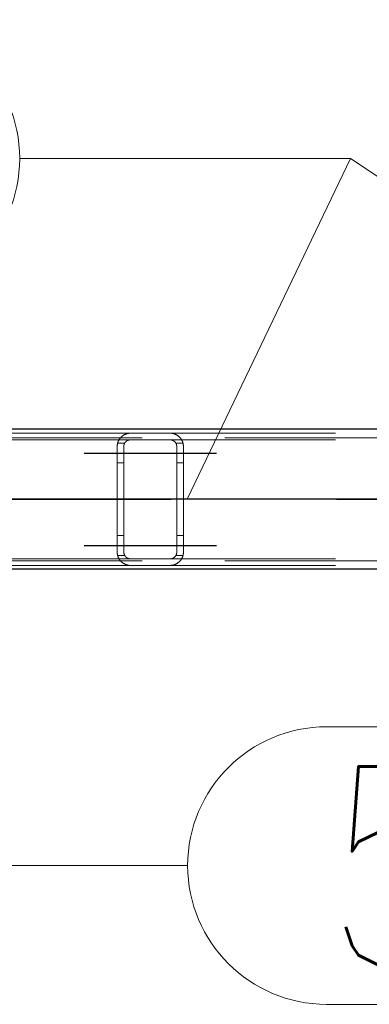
# Model space of a CAD drawing. Header units: millimetres. Extents: x -851 to 2, y 9346 to 10016.
# Tile 355 of 505: x -256.47 to -251.18, y 9386.02 to 9400.92. Entities that reach past the tile are written whole.
import ezdxf

# ---------------------------------------------------------------- set-up
doc = ezdxf.new("R2010")
doc.units = ezdxf.units.MM
doc.header["$LTSCALE"] = 10
doc.linetypes.add('HIDDEN', pattern=[0.375, 0.25, -0.125])
doc.linetypes.add('MITTE', pattern=[2, 1.25, -0.25, 0.25, -0.25])
for name, color, linetype, lineweight in [('PS_Hidden', 2, 'HIDDEN', 9), ('PS_Pos', 1, 'Continuous', 15), ('PS_Shape', 161, 'Continuous', 30), ('PS_SOLID', 7, 'Continuous', 30)]:
    doc.layers.add(name, color=color, linetype=linetype, lineweight=lineweight)
doc.layers.add('PS_Mid', color=5, linetype='MITTE')
doc.styles.add('simplex', font='simplex.shx', dxfattribs={"width": 0.75})

# ---------------------------------------------------------------- blocks, each defined once
blk = doc.blocks.new('*X976')
at = {"layer": 'PS_Hidden', "color": 2, "linetype": 'HIDDEN'}
for p, q in [((-187.116, 9394.594), (-423.956, 9394.594)), ((-264.192, 9394.664), (-254.792, 9394.664)), ((-264.192, 9394.564), (-254.792, 9394.564)), ((-254.97, 9394.555), (-254.968, 9394.559)), ((-254.968, 9394.559), (-254.966, 9394.563)), ((-254.966, 9394.563), (-254.963, 9394.567)), ((-254.963, 9394.567), (-254.961, 9394.571)), ((-254.961, 9394.571), (-254.958, 9394.575)), ((-254.958, 9394.575), (-254.956, 9394.579)), ((-254.956, 9394.579), (-254.953, 9394.582)), ((-254.953, 9394.582), (-254.95, 9394.586)), ((-254.95, 9394.586), (-254.948, 9394.59)), ((-254.948, 9394.59), (-254.945, 9394.593)), ((-254.945, 9394.593), (-254.942, 9394.596)), ((-254.942, 9394.596), (-254.939, 9394.6)), ((-254.939, 9394.6), (-254.936, 9394.603)), ((-254.936, 9394.603), (-254.933, 9394.606)), ((-254.933, 9394.606), (-254.929, 9394.609)), ((-254.929, 9394.609), (-254.926, 9394.612)), ((-254.926, 9394.612), (-254.923, 9394.615)), ((-254.923, 9394.615), (-254.92, 9394.618)), ((-254.92, 9394.618), (-254.916, 9394.621)), ((-254.916, 9394.621), (-254.913, 9394.623)), ((-254.913, 9394.623), (-254.909, 9394.626)), ((-254.909, 9394.626), (-254.905, 9394.629)), ((-254.905, 9394.629), (-254.901, 9394.631)), ((-254.901, 9394.631), (-254.897, 9394.634)), ((-254.897, 9394.634), (-254.893, 9394.637)), ((-254.893, 9394.637), (-254.888, 9394.639)), ((-254.888, 9394.639), (-254.883, 9394.642)), ((-254.883, 9394.642), (-254.879, 9394.644)), ((-254.879, 9394.644), (-254.874, 9394.646)), ((-254.874, 9394.646), (-254.869, 9394.648)), ((-254.869, 9394.648), (-254.864, 9394.65)), ((-254.864, 9394.65), (-254.858, 9394.652)), ((-254.858, 9394.652), (-254.853, 9394.654)), ((-254.853, 9394.654), (-254.847, 9394.656)), ((-254.847, 9394.656), (-254.842, 9394.657)), ((-254.842, 9394.657), (-254.835, 9394.659)), ((-254.835, 9394.659), (-254.829, 9394.66)), ((-254.829, 9394.66), (-254.822, 9394.661)), ((-254.827, 9394.558), (-254.829, 9394.557)), ((-254.824, 9394.559), (-254.827, 9394.558)), ((-254.821, 9394.559), (-254.824, 9394.559)), ((-254.822, 9394.661), (-254.815, 9394.662)), ((-254.818, 9394.56), (-254.821, 9394.559)), ((-254.815, 9394.561), (-254.818, 9394.56)), ((-254.815, 9394.662), (-254.807, 9394.663)), ((-254.812, 9394.562), (-254.815, 9394.561)), ((-254.809, 9394.562), (-254.812, 9394.562)), ((-254.806, 9394.563), (-254.809, 9394.562)), ((-254.807, 9394.663), (-254.8, 9394.663)), ((-254.802, 9394.563), (-254.806, 9394.563)), ((-254.799, 9394.563), (-254.802, 9394.563)), ((-254.8, 9394.663), (-254.792, 9394.664)), ((-254.796, 9394.564), (-254.799, 9394.563)), ((-254.792, 9394.564), (-254.796, 9394.564)), ((-254.792, 9394.664), (-254.192, 9394.664)), ((-254.192, 9394.564), (-254.792, 9394.564)), ((-254.192, 9394.664), (-254.185, 9394.663)), ((-254.192, 9394.664), (-244.792, 9394.664)), ((-254.189, 9394.564), (-254.192, 9394.564)), ((-254.192, 9394.564), (-254.192, 9394.564)), ((-254.192, 9394.564), (-244.792, 9394.564)), ((-254.186, 9394.563), (-254.189, 9394.564)), ((-254.183, 9394.563), (-254.186, 9394.563)), ((-254.185, 9394.663), (-254.178, 9394.663)), ((-254.179, 9394.563), (-254.183, 9394.563)), ((-254.176, 9394.562), (-254.179, 9394.563)), ((-254.178, 9394.663), (-254.171, 9394.662)), ((-254.173, 9394.562), (-254.176, 9394.562)), ((-254.169, 9394.561), (-254.173, 9394.562)), ((-254.171, 9394.662), (-254.164, 9394.661)), ((-254.166, 9394.56), (-254.169, 9394.561)), ((-254.163, 9394.559), (-254.166, 9394.56)), ((-254.164, 9394.661), (-254.157, 9394.66)), ((-254.16, 9394.558), (-254.163, 9394.559)), ((-254.157, 9394.557), (-254.16, 9394.558)), ((-254.157, 9394.66), (-254.15, 9394.659)), ((-254.155, 9394.556), (-254.157, 9394.557)), ((-254.15, 9394.659), (-254.143, 9394.657)), ((-254.143, 9394.657), (-254.137, 9394.656)), ((-254.137, 9394.656), (-254.131, 9394.654)), ((-254.131, 9394.654), (-254.126, 9394.652)), ((-254.126, 9394.652), (-254.121, 9394.65)), ((-254.121, 9394.65), (-254.116, 9394.648)), ((-254.116, 9394.648), (-254.111, 9394.646)), ((-254.111, 9394.646), (-254.106, 9394.644)), ((-254.106, 9394.644), (-254.101, 9394.641)), ((-254.101, 9394.641), (-254.096, 9394.639)), ((-254.096, 9394.639), (-254.092, 9394.636)), ((-254.092, 9394.636), (-254.087, 9394.634)), ((-254.087, 9394.634), (-254.083, 9394.631)), ((-254.083, 9394.631), (-254.079, 9394.628)), ((-254.079, 9394.628), (-254.075, 9394.625)), ((-254.075, 9394.625), (-254.071, 9394.622)), ((-254.071, 9394.622), (-254.067, 9394.619)), ((-254.067, 9394.619), (-254.063, 9394.616)), ((-254.063, 9394.616), (-254.06, 9394.613)), ((-254.06, 9394.613), (-254.056, 9394.61)), ((-254.056, 9394.61), (-254.053, 9394.607)), ((-254.053, 9394.607), (-254.05, 9394.604)), ((-254.05, 9394.604), (-254.047, 9394.601)), ((-254.047, 9394.601), (-254.044, 9394.598)), ((-254.044, 9394.598), (-254.041, 9394.595)), ((-254.041, 9394.595), (-254.038, 9394.591)), ((-254.038, 9394.591), (-254.036, 9394.588)), ((-254.036, 9394.588), (-254.033, 9394.584)), ((-254.033, 9394.584), (-254.03, 9394.581)), ((-254.03, 9394.581), (-254.028, 9394.577)), ((-254.028, 9394.577), (-254.025, 9394.573)), ((-254.025, 9394.573), (-254.023, 9394.569)), ((-254.023, 9394.569), (-254.02, 9394.566)), ((-254.02, 9394.566), (-254.018, 9394.562)), ((-254.018, 9394.562), (-254.016, 9394.558)), ((-254.016, 9394.558), (-254.014, 9394.554)), ((-254.992, 9394.478), (-254.991, 9394.483)), ((-254.992, 9394.473), (-254.992, 9394.478)), ((-254.992, 9394.468), (-254.992, 9394.473)), ((-254.992, 9394.464), (-254.992, 9394.468)), ((-254.992, 9392.864), (-254.992, 9394.464)), ((-254.991, 9394.488), (-254.99, 9394.493)), ((-254.991, 9394.483), (-254.991, 9394.488)), ((-254.99, 9394.493), (-254.989, 9394.497)), ((-254.989, 9394.502), (-254.988, 9394.507)), ((-254.989, 9394.497), (-254.989, 9394.502)), ((-254.988, 9394.507), (-254.987, 9394.511)), ((-254.987, 9394.511), (-254.985, 9394.516)), ((-254.879, 9394.514), (-254.986, 9394.514)), ((-254.985, 9394.516), (-254.984, 9394.521)), ((-254.984, 9394.521), (-254.983, 9394.525)), ((-254.983, 9394.525), (-254.981, 9394.53)), ((-254.981, 9394.53), (-254.98, 9394.534)), ((-254.98, 9394.534), (-254.978, 9394.538)), ((-254.978, 9394.538), (-254.976, 9394.543)), ((-254.976, 9394.543), (-254.974, 9394.547)), ((-254.974, 9394.547), (-254.972, 9394.551)), ((-254.972, 9394.551), (-254.97, 9394.555)), ((-254.891, 9394.477), (-254.892, 9394.475)), ((-254.892, 9394.475), (-254.892, 9394.472)), ((-254.892, 9394.472), (-254.892, 9394.47)), ((-254.892, 9394.47), (-254.892, 9394.468)), ((-254.892, 9394.468), (-254.892, 9394.466)), ((-254.892, 9394.466), (-254.892, 9394.464)), ((-254.892, 9394.464), (-254.892, 9394.464)), ((-254.892, 9394.464), (-254.892, 9392.864)), ((-254.89, 9394.484), (-254.891, 9394.481)), ((-254.891, 9394.481), (-254.891, 9394.479)), ((-254.891, 9394.479), (-254.891, 9394.477)), ((-254.889, 9394.488), (-254.89, 9394.486)), ((-254.89, 9394.486), (-254.89, 9394.484)), ((-254.888, 9394.492), (-254.889, 9394.49)), ((-254.889, 9394.49), (-254.889, 9394.488)), ((-254.887, 9394.495), (-254.888, 9394.492)), ((-254.886, 9394.499), (-254.887, 9394.497)), ((-254.887, 9394.497), (-254.887, 9394.495)), ((-254.885, 9394.501), (-254.886, 9394.499)), ((-254.884, 9394.503), (-254.885, 9394.501)), ((-254.883, 9394.505), (-254.884, 9394.503)), ((-254.882, 9394.507), (-254.883, 9394.505)), ((-254.881, 9394.509), (-254.882, 9394.507)), ((-254.88, 9394.511), (-254.881, 9394.509)), ((-254.879, 9394.513), (-254.88, 9394.511)), ((-254.878, 9394.515), (-254.879, 9394.513)), ((-254.877, 9394.517), (-254.878, 9394.515)), ((-254.875, 9394.519), (-254.877, 9394.517)), ((-254.874, 9394.521), (-254.875, 9394.519)), ((-254.873, 9394.523), (-254.874, 9394.521)), ((-254.871, 9394.525), (-254.873, 9394.523)), ((-254.87, 9394.527), (-254.871, 9394.525)), ((-254.868, 9394.529), (-254.87, 9394.527)), ((-254.867, 9394.53), (-254.868, 9394.529)), ((-254.865, 9394.532), (-254.867, 9394.53)), ((-254.864, 9394.534), (-254.865, 9394.532)), ((-254.862, 9394.535), (-254.864, 9394.534)), ((-254.86, 9394.537), (-254.862, 9394.535)), ((-254.858, 9394.539), (-254.86, 9394.537)), ((-254.857, 9394.54), (-254.858, 9394.539)), ((-254.855, 9394.542), (-254.857, 9394.54)), ((-254.853, 9394.543), (-254.855, 9394.542)), ((-254.851, 9394.545), (-254.853, 9394.543)), ((-254.849, 9394.546), (-254.851, 9394.545)), ((-254.847, 9394.548), (-254.849, 9394.546)), ((-254.844, 9394.549), (-254.847, 9394.548)), ((-254.842, 9394.55), (-254.844, 9394.549)), ((-254.84, 9394.552), (-254.842, 9394.55)), ((-254.837, 9394.553), (-254.84, 9394.552)), ((-254.835, 9394.554), (-254.837, 9394.553)), ((-254.832, 9394.555), (-254.835, 9394.554)), ((-254.829, 9394.557), (-254.832, 9394.555)), ((-254.152, 9394.555), (-254.155, 9394.556)), ((-254.149, 9394.554), (-254.152, 9394.555)), ((-254.147, 9394.553), (-254.149, 9394.554)), ((-254.144, 9394.551), (-254.147, 9394.553)), ((-254.142, 9394.55), (-254.144, 9394.551)), ((-254.139, 9394.548), (-254.142, 9394.55)), ((-254.137, 9394.547), (-254.139, 9394.548)), ((-254.135, 9394.545), (-254.137, 9394.547)), ((-254.133, 9394.544), (-254.135, 9394.545)), ((-254.131, 9394.542), (-254.133, 9394.544)), ((-254.129, 9394.54), (-254.131, 9394.542)), ((-254.127, 9394.539), (-254.129, 9394.54)), ((-254.125, 9394.537), (-254.127, 9394.539)), ((-254.123, 9394.536), (-254.125, 9394.537)), ((-254.121, 9394.534), (-254.123, 9394.536)), ((-254.12, 9394.532), (-254.121, 9394.534)), ((-254.118, 9394.531), (-254.12, 9394.532)), ((-254.117, 9394.529), (-254.118, 9394.531)), ((-254.115, 9394.527), (-254.117, 9394.529)), ((-254.114, 9394.525), (-254.115, 9394.527)), ((-254.112, 9394.524), (-254.114, 9394.525)), ((-254.111, 9394.522), (-254.112, 9394.524)), ((-254.11, 9394.52), (-254.111, 9394.522)), ((-254.108, 9394.518), (-254.11, 9394.52)), ((-254.107, 9394.516), (-254.108, 9394.518)), ((-254.106, 9394.514), (-254.107, 9394.516)), ((-254.105, 9394.512), (-254.106, 9394.514)), ((-253.999, 9394.514), (-254.106, 9394.514)), ((-254.104, 9394.51), (-254.105, 9394.512)), ((-254.103, 9394.508), (-254.104, 9394.51)), ((-254.102, 9394.506), (-254.103, 9394.508)), ((-254.101, 9394.504), (-254.102, 9394.506)), ((-254.1, 9394.502), (-254.101, 9394.504)), ((-254.099, 9394.5), (-254.1, 9394.502)), ((-254.098, 9394.498), (-254.099, 9394.5)), ((-254.098, 9394.496), (-254.098, 9394.498)), ((-254.097, 9394.493), (-254.098, 9394.496)), ((-254.096, 9394.491), (-254.097, 9394.493)), ((-254.096, 9394.489), (-254.096, 9394.491)), ((-254.095, 9394.487), (-254.096, 9394.489)), ((-254.095, 9394.485), (-254.095, 9394.487)), ((-254.094, 9394.483), (-254.095, 9394.485)), ((-254.094, 9394.481), (-254.094, 9394.483)), ((-254.094, 9394.478), (-254.094, 9394.481)), ((-254.093, 9394.476), (-254.094, 9394.478)), ((-254.093, 9394.474), (-254.093, 9394.476)), ((-254.093, 9394.472), (-254.093, 9394.474)), ((-254.093, 9394.47), (-254.093, 9394.472)), ((-254.092, 9394.468), (-254.093, 9394.47)), ((-254.092, 9394.466), (-254.092, 9394.468)), ((-254.092, 9394.464), (-254.092, 9394.466)), ((-254.092, 9392.864), (-254.092, 9394.464)), ((-254.014, 9394.554), (-254.012, 9394.549)), ((-254.012, 9394.549), (-254.01, 9394.545)), ((-254.01, 9394.545), (-254.008, 9394.541)), ((-254.008, 9394.541), (-254.006, 9394.537)), ((-254.006, 9394.537), (-254.005, 9394.532)), ((-254.005, 9394.532), (-254.003, 9394.528)), ((-254.003, 9394.528), (-254.002, 9394.524)), ((-254.002, 9394.524), (-254, 9394.519)), ((-254, 9394.519), (-253.999, 9394.515)), ((-253.999, 9394.515), (-253.998, 9394.51)), ((-253.998, 9394.51), (-253.997, 9394.505)), ((-253.997, 9394.505), (-253.996, 9394.501)), ((-253.996, 9394.501), (-253.995, 9394.496)), ((-253.995, 9394.496), (-253.994, 9394.492)), ((-253.994, 9394.492), (-253.994, 9394.487)), ((-253.994, 9394.487), (-253.993, 9394.482)), ((-253.993, 9394.482), (-253.993, 9394.478)), ((-253.993, 9394.478), (-253.993, 9394.473)), ((-253.993, 9394.473), (-253.992, 9394.468)), ((-253.992, 9394.468), (-253.992, 9394.464)), ((-253.992, 9394.464), (-253.992, 9392.864)), ((-254.892, 9394.214), (-254.992, 9394.214)), ((-253.992, 9394.214), (-254.092, 9394.214)), ((-254.892, 9393.114), (-254.992, 9393.114)), ((-253.992, 9393.114), (-254.092, 9393.114)), ((-254.992, 9392.859), (-254.992, 9392.864)), ((-254.992, 9392.864), (-254.992, 9392.864)), ((-254.992, 9392.854), (-254.992, 9392.859)), ((-254.992, 9392.849), (-254.992, 9392.854)), ((-254.991, 9392.844), (-254.992, 9392.849)), ((-254.991, 9392.839), (-254.991, 9392.844)), ((-254.99, 9392.835), (-254.991, 9392.839)), ((-254.989, 9392.83), (-254.99, 9392.835)), ((-254.989, 9392.825), (-254.989, 9392.83)), ((-254.988, 9392.82), (-254.989, 9392.825)), ((-254.987, 9392.816), (-254.988, 9392.82)), ((-254.985, 9392.811), (-254.987, 9392.816)), ((-254.879, 9392.814), (-254.986, 9392.814)), ((-254.984, 9392.807), (-254.985, 9392.811)), ((-254.983, 9392.802), (-254.984, 9392.807)), ((-254.981, 9392.798), (-254.983, 9392.802)), ((-254.98, 9392.793), (-254.981, 9392.798)), ((-254.978, 9392.789), (-254.98, 9392.793)), ((-254.976, 9392.784), (-254.978, 9392.789)), ((-254.974, 9392.78), (-254.976, 9392.784)), ((-254.972, 9392.776), (-254.974, 9392.78)), ((-254.97, 9392.772), (-254.972, 9392.776)), ((-254.968, 9392.768), (-254.97, 9392.772)), ((-254.892, 9392.864), (-254.892, 9392.861)), ((-254.892, 9392.861), (-254.892, 9392.859)), ((-254.892, 9392.859), (-254.892, 9392.857)), ((-254.892, 9392.857), (-254.892, 9392.855)), ((-254.892, 9392.855), (-254.892, 9392.852)), ((-254.892, 9392.852), (-254.891, 9392.85)), ((-254.891, 9392.85), (-254.891, 9392.848)), ((-254.891, 9392.848), (-254.891, 9392.846)), ((-254.891, 9392.846), (-254.89, 9392.844)), ((-254.89, 9392.844), (-254.89, 9392.841)), ((-254.89, 9392.841), (-254.889, 9392.839)), ((-254.889, 9392.839), (-254.889, 9392.837)), ((-254.889, 9392.837), (-254.888, 9392.835)), ((-254.888, 9392.835), (-254.887, 9392.833)), ((-254.887, 9392.833), (-254.887, 9392.83)), ((-254.887, 9392.83), (-254.886, 9392.828)), ((-254.886, 9392.828), (-254.885, 9392.826)), ((-254.885, 9392.826), (-254.884, 9392.824)), ((-254.884, 9392.824), (-254.883, 9392.822)), ((-254.883, 9392.822), (-254.882, 9392.82)), ((-254.882, 9392.82), (-254.881, 9392.818)), ((-254.881, 9392.818), (-254.88, 9392.816)), ((-254.88, 9392.816), (-254.879, 9392.814)), ((-254.879, 9392.814), (-254.878, 9392.812)), ((-254.878, 9392.812), (-254.877, 9392.81)), ((-254.877, 9392.81), (-254.875, 9392.808)), ((-254.875, 9392.808), (-254.874, 9392.806)), ((-254.874, 9392.806), (-254.873, 9392.804)), ((-254.873, 9392.804), (-254.871, 9392.802)), ((-254.871, 9392.802), (-254.87, 9392.8)), ((-254.87, 9392.8), (-254.868, 9392.799)), ((-254.868, 9392.799), (-254.867, 9392.797)), ((-254.867, 9392.797), (-254.865, 9392.795)), ((-254.865, 9392.795), (-254.864, 9392.793)), ((-254.864, 9392.793), (-254.862, 9392.792)), ((-254.862, 9392.792), (-254.86, 9392.79)), ((-254.86, 9392.79), (-254.858, 9392.789)), ((-254.858, 9392.789), (-254.857, 9392.787)), ((-254.857, 9392.787), (-254.855, 9392.785)), ((-254.855, 9392.785), (-254.853, 9392.784)), ((-254.853, 9392.784), (-254.851, 9392.782)), ((-254.851, 9392.782), (-254.849, 9392.781)), ((-254.849, 9392.781), (-254.847, 9392.78)), ((-254.847, 9392.78), (-254.844, 9392.778)), ((-254.844, 9392.778), (-254.842, 9392.777)), ((-254.842, 9392.777), (-254.84, 9392.775)), ((-254.84, 9392.775), (-254.837, 9392.774)), ((-254.837, 9392.774), (-254.835, 9392.773)), ((-254.835, 9392.773), (-254.832, 9392.772)), ((-254.832, 9392.772), (-254.829, 9392.771)), ((-254.829, 9392.771), (-254.827, 9392.77)), ((-254.827, 9392.77), (-254.824, 9392.769)), ((-254.161, 9392.769), (-254.158, 9392.77)), ((-254.158, 9392.77), (-254.156, 9392.771)), ((-254.156, 9392.771), (-254.153, 9392.772)), ((-254.153, 9392.772), (-254.15, 9392.773)), ((-254.15, 9392.773), (-254.147, 9392.774)), ((-254.147, 9392.774), (-254.145, 9392.776)), ((-254.145, 9392.776), (-254.142, 9392.777)), ((-254.142, 9392.777), (-254.14, 9392.778)), ((-254.14, 9392.778), (-254.138, 9392.78)), ((-254.138, 9392.78), (-254.136, 9392.781)), ((-254.136, 9392.781), (-254.133, 9392.783)), ((-254.133, 9392.783), (-254.131, 9392.784)), ((-254.131, 9392.784), (-254.129, 9392.786)), ((-254.129, 9392.786), (-254.128, 9392.787)), ((-254.128, 9392.787), (-254.126, 9392.789)), ((-254.126, 9392.789), (-254.124, 9392.791)), ((-254.124, 9392.791), (-254.122, 9392.792)), ((-254.122, 9392.792), (-254.121, 9392.794)), ((-254.121, 9392.794), (-254.119, 9392.796)), ((-254.119, 9392.796), (-254.117, 9392.798)), ((-254.117, 9392.798), (-254.116, 9392.799)), ((-254.116, 9392.799), (-254.114, 9392.801)), ((-254.114, 9392.801), (-254.113, 9392.803)), ((-254.113, 9392.803), (-254.111, 9392.805)), ((-254.111, 9392.805), (-254.11, 9392.807)), ((-254.11, 9392.807), (-254.109, 9392.809)), ((-254.109, 9392.809), (-254.108, 9392.811)), ((-254.108, 9392.811), (-254.106, 9392.813)), ((-254.106, 9392.813), (-254.105, 9392.815)), ((-253.999, 9392.814), (-254.106, 9392.814)), ((-254.105, 9392.815), (-254.104, 9392.817)), ((-254.104, 9392.817), (-254.103, 9392.819)), ((-254.103, 9392.819), (-254.102, 9392.821)), ((-254.102, 9392.821), (-254.101, 9392.823)), ((-254.101, 9392.823), (-254.1, 9392.825)), ((-254.1, 9392.825), (-254.099, 9392.827)), ((-254.099, 9392.829), (-254.098, 9392.831)), ((-254.099, 9392.827), (-254.099, 9392.829)), ((-254.098, 9392.831), (-254.097, 9392.833)), ((-254.097, 9392.833), (-254.096, 9392.836)), ((-254.096, 9392.838), (-254.095, 9392.84)), ((-254.096, 9392.836), (-254.096, 9392.838)), ((-254.095, 9392.842), (-254.094, 9392.844)), ((-254.095, 9392.84), (-254.095, 9392.842)), ((-254.094, 9392.849), (-254.093, 9392.851)), ((-254.094, 9392.846), (-254.094, 9392.849)), ((-254.094, 9392.844), (-254.094, 9392.846)), ((-254.093, 9392.857), (-254.092, 9392.859)), ((-254.093, 9392.855), (-254.093, 9392.857)), ((-254.093, 9392.853), (-254.093, 9392.855)), ((-254.093, 9392.851), (-254.093, 9392.853)), ((-254.092, 9392.861), (-254.092, 9392.864)), ((-254.092, 9392.859), (-254.092, 9392.861)), ((-254.016, 9392.77), (-254.018, 9392.766)), ((-254.014, 9392.774), (-254.016, 9392.77)), ((-254.012, 9392.778), (-254.014, 9392.774)), ((-254.01, 9392.782), (-254.012, 9392.778)), ((-254.008, 9392.786), (-254.01, 9392.782)), ((-254.006, 9392.79), (-254.008, 9392.786)), ((-254.005, 9392.795), (-254.006, 9392.79)), ((-254.003, 9392.799), (-254.005, 9392.795)), ((-254.002, 9392.804), (-254.003, 9392.799)), ((-254, 9392.808), (-254.002, 9392.804)), ((-253.999, 9392.813), (-254, 9392.808)), ((-253.998, 9392.817), (-253.999, 9392.813)), ((-253.997, 9392.822), (-253.998, 9392.817)), ((-253.996, 9392.826), (-253.997, 9392.822)), ((-253.995, 9392.831), (-253.996, 9392.826)), ((-253.994, 9392.836), (-253.995, 9392.831)), ((-253.993, 9392.845), (-253.994, 9392.84)), ((-253.994, 9392.84), (-253.994, 9392.836)), ((-253.992, 9392.859), (-253.993, 9392.854)), ((-253.993, 9392.854), (-253.993, 9392.85)), ((-253.993, 9392.85), (-253.993, 9392.845)), ((-253.992, 9392.864), (-253.992, 9392.859)), ((-187.116, 9392.734), (-423.956, 9392.734)), ((-264.192, 9392.764), (-254.792, 9392.764)), ((-264.192, 9392.664), (-254.792, 9392.664)), ((-254.966, 9392.764), (-254.968, 9392.768)), ((-254.963, 9392.76), (-254.966, 9392.764)), ((-254.961, 9392.756), (-254.963, 9392.76)), ((-254.958, 9392.752), (-254.961, 9392.756)), ((-254.956, 9392.748), (-254.958, 9392.752)), ((-254.953, 9392.745), (-254.956, 9392.748)), ((-254.95, 9392.741), (-254.953, 9392.745)), ((-254.948, 9392.738), (-254.95, 9392.741)), ((-254.945, 9392.734), (-254.948, 9392.738)), ((-254.942, 9392.731), (-254.945, 9392.734)), ((-254.939, 9392.727), (-254.942, 9392.731)), ((-254.936, 9392.724), (-254.939, 9392.727)), ((-254.933, 9392.721), (-254.936, 9392.724)), ((-254.929, 9392.718), (-254.933, 9392.721)), ((-254.926, 9392.715), (-254.929, 9392.718)), ((-254.923, 9392.712), (-254.926, 9392.715)), ((-254.92, 9392.709), (-254.923, 9392.712)), ((-254.916, 9392.706), (-254.92, 9392.709)), ((-254.913, 9392.704), (-254.916, 9392.706)), ((-254.909, 9392.701), (-254.913, 9392.704)), ((-254.905, 9392.698), (-254.909, 9392.701)), ((-254.901, 9392.696), (-254.905, 9392.698)), ((-254.897, 9392.693), (-254.901, 9392.696)), ((-254.893, 9392.691), (-254.897, 9392.693)), ((-254.888, 9392.688), (-254.893, 9392.691)), ((-254.883, 9392.686), (-254.888, 9392.688)), ((-254.879, 9392.683), (-254.883, 9392.686)), ((-254.874, 9392.681), (-254.879, 9392.683)), ((-254.869, 9392.679), (-254.874, 9392.681)), ((-254.864, 9392.677), (-254.869, 9392.679)), ((-254.858, 9392.675), (-254.864, 9392.677)), ((-254.853, 9392.673), (-254.858, 9392.675)), ((-254.847, 9392.671), (-254.853, 9392.673)), ((-254.842, 9392.67), (-254.847, 9392.671)), ((-254.835, 9392.668), (-254.842, 9392.67)), ((-254.829, 9392.667), (-254.835, 9392.668)), ((-254.822, 9392.666), (-254.829, 9392.667)), ((-254.824, 9392.769), (-254.821, 9392.768)), ((-254.815, 9392.665), (-254.822, 9392.666)), ((-254.821, 9392.768), (-254.818, 9392.767)), ((-254.818, 9392.767), (-254.815, 9392.766)), ((-254.815, 9392.766), (-254.812, 9392.765)), ((-254.807, 9392.664), (-254.815, 9392.665)), ((-254.812, 9392.765), (-254.809, 9392.765)), ((-254.809, 9392.765), (-254.806, 9392.764)), ((-254.8, 9392.664), (-254.807, 9392.664)), ((-254.806, 9392.764), (-254.802, 9392.764)), ((-254.802, 9392.764), (-254.799, 9392.764)), ((-254.792, 9392.664), (-254.8, 9392.664)), ((-254.799, 9392.764), (-254.796, 9392.764)), ((-254.796, 9392.764), (-254.792, 9392.764)), ((-254.792, 9392.764), (-254.192, 9392.764)), ((-254.192, 9392.664), (-254.792, 9392.664)), ((-254.192, 9392.764), (-254.189, 9392.764)), ((-254.192, 9392.764), (-244.792, 9392.764)), ((-254.185, 9392.664), (-254.192, 9392.664)), ((-254.192, 9392.664), (-254.192, 9392.664)), ((-254.192, 9392.664), (-244.792, 9392.664)), ((-254.189, 9392.764), (-254.186, 9392.764)), ((-254.186, 9392.764), (-254.183, 9392.764)), ((-254.178, 9392.664), (-254.185, 9392.664)), ((-254.183, 9392.764), (-254.18, 9392.764)), ((-254.18, 9392.764), (-254.176, 9392.765)), ((-254.171, 9392.665), (-254.178, 9392.664)), ((-254.176, 9392.765), (-254.173, 9392.765)), ((-254.173, 9392.765), (-254.17, 9392.766)), ((-254.164, 9392.666), (-254.171, 9392.665)), ((-254.17, 9392.766), (-254.167, 9392.767)), ((-254.167, 9392.767), (-254.164, 9392.768)), ((-254.164, 9392.768), (-254.161, 9392.769)), ((-254.157, 9392.667), (-254.164, 9392.666)), ((-254.15, 9392.668), (-254.157, 9392.667)), ((-254.143, 9392.67), (-254.15, 9392.668)), ((-254.137, 9392.671), (-254.143, 9392.67)), ((-254.131, 9392.673), (-254.137, 9392.671)), ((-254.126, 9392.675), (-254.131, 9392.673)), ((-254.121, 9392.677), (-254.126, 9392.675)), ((-254.116, 9392.679), (-254.121, 9392.677)), ((-254.111, 9392.681), (-254.116, 9392.679)), ((-254.106, 9392.683), (-254.111, 9392.681)), ((-254.101, 9392.686), (-254.106, 9392.683)), ((-254.096, 9392.688), (-254.101, 9392.686)), ((-254.092, 9392.691), (-254.096, 9392.688)), ((-254.087, 9392.694), (-254.092, 9392.691)), ((-254.083, 9392.696), (-254.087, 9392.694)), ((-254.079, 9392.699), (-254.083, 9392.696)), ((-254.075, 9392.702), (-254.079, 9392.699)), ((-254.071, 9392.705), (-254.075, 9392.702)), ((-254.067, 9392.708), (-254.071, 9392.705)), ((-254.063, 9392.711), (-254.067, 9392.708)), ((-254.06, 9392.714), (-254.063, 9392.711)), ((-254.056, 9392.717), (-254.06, 9392.714)), ((-254.053, 9392.72), (-254.056, 9392.717)), ((-254.05, 9392.723), (-254.053, 9392.72)), ((-254.047, 9392.726), (-254.05, 9392.723)), ((-254.044, 9392.729), (-254.047, 9392.726)), ((-254.041, 9392.733), (-254.044, 9392.729)), ((-254.038, 9392.736), (-254.041, 9392.733)), ((-254.036, 9392.739), (-254.038, 9392.736)), ((-254.033, 9392.743), (-254.036, 9392.739)), ((-254.03, 9392.747), (-254.033, 9392.743)), ((-254.028, 9392.75), (-254.03, 9392.747)), ((-254.025, 9392.754), (-254.028, 9392.75)), ((-254.023, 9392.758), (-254.025, 9392.754)), ((-254.02, 9392.762), (-254.023, 9392.758)), ((-254.018, 9392.766), (-254.02, 9392.762))]:
    blk.add_line(p, q, dxfattribs=at)
at = {"layer": 'PS_Mid', "color": 5, "linetype": 'MITTE'}
for p, q in [((-255.492, 9394.364), (-254.392, 9394.364)), ((-255.492, 9394.364), (-254.392, 9394.364)), ((-254.592, 9394.364), (-253.492, 9394.364)), ((-254.592, 9394.364), (-253.492, 9394.364)), ((-184.627, 9393.664), (-426.445, 9393.664)), ((-286.677, 9393.664), (-232.308, 9393.664)), ((-254.492, 9393.664), (-254.492, 9393.664)), ((-255.492, 9392.964), (-254.392, 9392.964)), ((-255.492, 9392.964), (-254.392, 9392.964)), ((-254.592, 9392.964), (-253.492, 9392.964)), ((-254.592, 9392.964), (-253.492, 9392.964))]:
    blk.add_line(p, q, dxfattribs=at)
at = {"layer": 'PS_SOLID', "color": 7, "linetype": 'Continuous'}
for p, q in [((-187.116, 9394.724), (-423.956, 9394.724)), ((-187.116, 9392.604), (-423.956, 9392.604))]:
    blk.add_line(p, q, dxfattribs=at)
blk = doc.blocks.new('*X1000')
at = {"color": 1}
for p, q in [((-259.496, 9393.664), (-258.928, 9388.121)), ((-251.828, 9390.221), (-246.149, 9390.221)), ((-258.928, 9388.121), (-253.928, 9388.121)), ((-251.828, 9386.021), (-246.149, 9386.021))]:
    blk.add_line(p, q, dxfattribs=at)
for centre, start, end in [((-251.828, 9388.121), 90, 270), ((-246.149, 9388.121), 270, 90)]:
    blk.add_arc(centre, 2.1, start, end, dxfattribs=at)
at = {"color": 30, "style": 'simplex', "width": 0.75}
blk.add_text('586', height=3, dxfattribs=at).set_placement((-251.828, 9386.621))
blk = doc.blocks.new('*X1510')
at = {"color": 1}
for p, q in [((-264.351, 9400.922), (-258.566, 9400.922)), ((-256.466, 9398.822), (-251.466, 9398.822)), ((-253.937, 9393.664), (-251.466, 9398.822)), ((-264.351, 9396.722), (-258.566, 9396.722))]:
    blk.add_line(p, q, dxfattribs=at)
for centre, start, end in [((-264.351, 9398.822), 90, 270), ((-258.566, 9398.822), 270, 90)]:
    blk.add_arc(centre, 2.1, start, end, dxfattribs=at)
at = {"color": 30, "style": 'simplex', "width": 0.75}
blk.add_text('590', height=3, dxfattribs=at).set_placement((-264.351, 9397.322))
blk = doc.blocks.new('*X1511')
at = {"color": 1}
for p in [(-256.466, 9398.822), (-243.737, 9393.664)]:
    blk.add_line(p, (-251.466, 9398.822), dxfattribs=at)

msp = doc.modelspace()

# ---------------------------------------------------------------- block references
at = {"layer": 'PS_Pos'}
for name in ['*X1510', '*X1511', '*X1000']:
    msp.add_blockref(name, (0, 0), dxfattribs=at)
at = {"layer": 'PS_Shape', "color": 31}
msp.add_blockref('*X976', (0, 0), dxfattribs=at)

doc.saveas('drawing.dxf')
